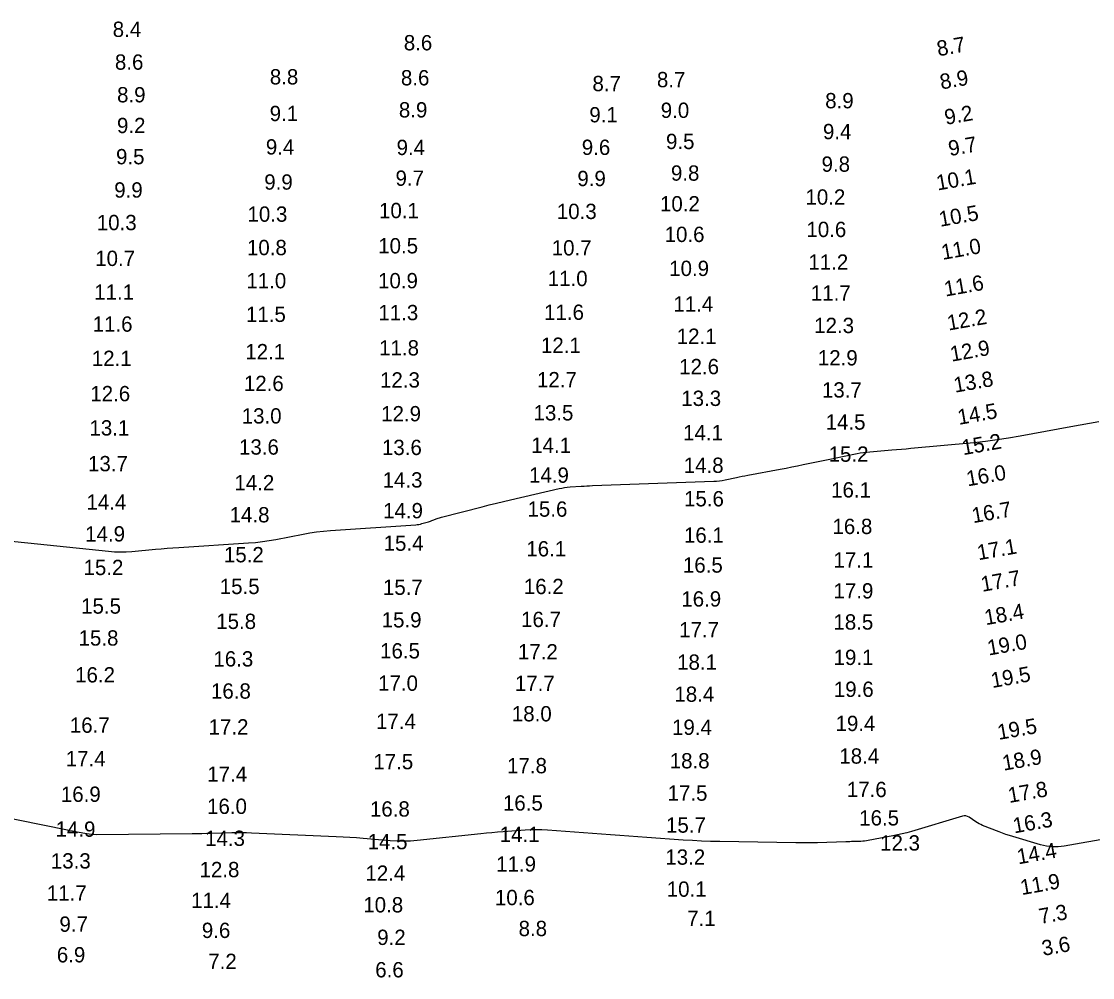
# Model space of a CAD drawing. Extents: x 988130 to 1132882, y 654656 to 841453.
# Drawn here: x 1035055.5 to 1035405.2, y 764478 to 764790.4 of the extents above; entities that cross this region are included whole.
import ezdxf

# ---------------------------------------------------------------- set-up
doc = ezdxf.new("R2010")
doc.units = 0
doc.layers.add('V-TOPO-MAJR', color=7, linetype='Continuous')
doc.layers.add('V-TOPO-SOUN', color=7, linetype='Continuous')

msp = doc.modelspace()

# ---------------------------------------------------------------- linework, layer by layer
at = {"layer": 'V-TOPO-MAJR'}
for points in [[(1035046.87, 764621.16), (1035083.92, 764617.31), (1035085.82, 764617.16), (1035087.73, 764617.1), (1035089.64, 764617.14), (1035091.55, 764617.26), (1035099.19, 764617.96), (1035101.1, 764618.13), (1035103.01, 764618.28), (1035104.92, 764618.42), (1035106.83, 764618.55), (1035129.64, 764620.01), (1035131.88, 764620.19), (1035134.12, 764620.44), (1035136.34, 764620.76), (1035138.56, 764621.16), (1035147.4, 764622.87), (1035149.62, 764623.26), (1035151.84, 764623.59), (1035154.08, 764623.85), (1035156.32, 764624.04), (1035184.21, 764625.97), (1035184.71, 764626.01), (1035185.2, 764626.09), (1035185.69, 764626.19), (1035186.18, 764626.31), (1035188.34, 764626.94), (1035188.7, 764627.05), (1035189.06, 764627.16), (1035189.42, 764627.29), (1035189.78, 764627.42), (1035191.21, 764627.96), (1035191.56, 764628.09), (1035191.92, 764628.21), (1035192.29, 764628.32), (1035192.65, 764628.42), (1035205.85, 764631.84), (1035208.18, 764632.44), (1035210.51, 764633.02), (1035212.84, 764633.58), (1035215.18, 764634.13), (1035230.97, 764637.77), (1035231.86, 764637.95), (1035232.76, 764638.11), (1035233.67, 764638.22), (1035234.58, 764638.3), (1035238.23, 764638.54), (1035239.14, 764638.6), (1035240.05, 764638.65), (1035240.96, 764638.69), (1035241.88, 764638.73), (1035281.47, 764640.17), (1035282.41, 764640.23), (1035283.35, 764640.32), (1035284.27, 764640.46), (1035285.2, 764640.63), (1035288.88, 764641.41), (1035289.8, 764641.6), (1035290.72, 764641.79), (1035291.65, 764641.97), (1035292.57, 764642.14), (1035303.21, 764644.11), (1035305.1, 764644.47), (1035306.98, 764644.83), (1035308.85, 764645.21), (1035310.73, 764645.6), (1035319.89, 764647.52), (1035320.93, 764647.74), (1035321.98, 764647.96), (1035323.02, 764648.17), (1035324.07, 764648.38), (1035328.26, 764649.21), (1035329.31, 764649.4), (1035330.36, 764649.56), (1035331.42, 764649.7), (1035332.48, 764649.8), (1035339.64, 764650.39), (1035341.19, 764650.51), (1035342.74, 764650.65), (1035344.29, 764650.79), (1035345.84, 764650.93), (1035366.35, 764652.86), (1035370.16, 764653.26), (1035373.97, 764653.75), (1035377.76, 764654.33), (1035381.54, 764654.99), (1035398.09, 764658.08), (1035401.13, 764658.64), (1035404.18, 764659.18), (1035407.22, 764659.7)], [(1035411.37, 764523.7), (1035395.85, 764520.98), (1035393.92, 764520.76), (1035392, 764520.75), (1035390.1, 764520.97), (1035388.2, 764521.42), (1035379.16, 764524.09), (1035378.02, 764524.44), (1035376.9, 764524.81), (1035375.79, 764525.21), (1035374.68, 764525.63), (1035369.25, 764527.77), (1035368.66, 764528.02), (1035368.1, 764528.3), (1035367.55, 764528.62), (1035367.01, 764528.96), (1035364.91, 764530.4), (1035364.38, 764530.69), (1035363.82, 764530.85), (1035363.24, 764530.87), (1035362.65, 764530.75), (1035346.06, 764525.8), (1035344.55, 764525.37), (1035343.03, 764524.98), (1035341.5, 764524.63), (1035339.97, 764524.31), (1035331.91, 764522.79), (1035331.31, 764522.69), (1035330.71, 764522.61), (1035330.11, 764522.56), (1035329.51, 764522.53), (1035327.08, 764522.47), (1035326.47, 764522.46), (1035325.87, 764522.44), (1035325.26, 764522.42), (1035324.65, 764522.4), (1035315.35, 764522.11), (1035313.59, 764522.06), (1035311.84, 764522.04), (1035310.09, 764522.04), (1035308.33, 764522.05), (1035283.43, 764522.45), (1035280.45, 764522.52), (1035277.48, 764522.63), (1035274.51, 764522.78), (1035271.54, 764522.97), (1035259.68, 764523.84), (1035256.71, 764524.06), (1035253.74, 764524.28), (1035250.78, 764524.49), (1035247.81, 764524.71), (1035227.21, 764526.21), (1035225.4, 764526.31), (1035223.58, 764526.34), (1035221.77, 764526.3), (1035219.95, 764526.2), (1035212.69, 764525.67), (1035210.88, 764525.53), (1035209.06, 764525.37), (1035207.25, 764525.21), (1035205.44, 764525.02), (1035184.69, 764522.84), (1035182.49, 764522.66), (1035180.29, 764522.59), (1035178.09, 764522.62), (1035175.89, 764522.75), (1035167.07, 764523.5), (1035164.87, 764523.68), (1035162.66, 764523.83), (1035160.45, 764523.96), (1035158.24, 764524.07), (1035130.58, 764525.27), (1035128.96, 764525.33), (1035127.34, 764525.35), (1035125.72, 764525.35), (1035124.1, 764525.31), (1035117.63, 764525.12), (1035116.01, 764525.08), (1035114.39, 764525.04), (1035112.77, 764525.01), (1035111.15, 764525), (1035079.92, 764524.72), (1035079.12, 764524.74), (1035078.33, 764524.79), (1035077.55, 764524.87), (1035076.76, 764525), (1035073.64, 764525.57), (1035072.86, 764525.72), (1035072.08, 764525.86), (1035071.3, 764526.02), (1035070.52, 764526.17), (1035030.68, 764534.23)]]:
    msp.add_lwpolyline(points, dxfattribs=at)

# ---------------------------------------------------------------- texts
at = {"layer": 'V-TOPO-SOUN'}
for s, rotation, p in [('8.4', 360, (1035085.25, 764785.28)), ('8.6', 360, (1035180.29, 764780.9)), ('8.7', 10, (1035354.78, 764778.94)), ('8.6', 360, (1035085.98, 764774.58)), ('8.8', 360, (1035136.55, 764769.76)), ('8.6', 360, (1035179.35, 764769.46)), ('8.7', 360, (1035241.88, 764767.57)), ('8.7', 360, (1035262.94, 764768.85)), ('8.9', 10, (1035355.78, 764768.1)), ('8.9', 360, (1035086.68, 764763.91)), ('8.9', 360, (1035317.87, 764761.97)), ('9.1', 360, (1035136.5, 764757.79)), ('8.9', 360, (1035178.69, 764758.98)), ('9.1', 360, (1035240.86, 764757.38)), ('9.0', 360, (1035264.18, 764758.83)), ('9.2', 10, (1035357.28, 764756.54)), ('9.2', 360, (1035086.65, 764753.87)), ('9.4', 360, (1035317.14, 764751.88)), ('9.4', 360, (1035135.26, 764746.87)), ('9.4', 360, (1035177.94, 764746.7)), ('9.6', 360, (1035238.41, 764746.74)), ('9.5', 360, (1035265.9, 764748.66)), ('9.7', 10, (1035358.54, 764746.34)), ('9.5', 360, (1035086.34, 764743.68)), ('9.8', 360, (1035316.69, 764741.25)), ('9.9', 360, (1035134.73, 764735.4)), ('9.7', 360, (1035177.59, 764736.66)), ('9.9', 360, (1035236.96, 764736.55)), ('9.8', 360, (1035267.51, 764738.33)), ('10.1 ', 10, (1035354.6, 764735.11)), ('9.9', 360, (1035085.75, 764732.8)), ('10.2 ', 360, (1035263.93, 764728.3)), ('10.2 ', 360, (1035311.43, 764730.5)), ('10.3 ', 360, (1035129.26, 764724.92)), ('10.1 ', 360, (1035172.2, 764726.09)), ('10.3 ', 360, (1035230.26, 764725.81)), ('10.5 ', 10, (1035355.45, 764723.26)), ('10.3 ', 360, (1035080.06, 764722.17)), ('10.6 ', 360, (1035265.45, 764718.3)), ('10.6 ', 360, (1035311.74, 764719.92)), ('10.8 ', 360, (1035129.08, 764714)), ('10.5 ', 360, (1035171.94, 764714.58)), ('11.0 ', 10, (1035356.23, 764712.45)), ('10.7 ', 360, (1035079.54, 764710.47)), ('10.7 ', 360, (1035228.59, 764713.9)), ('10.9 ', 360, (1035266.94, 764707.2)), ('11.2 ', 360, (1035312.38, 764709.25)), ('11.0 ', 360, (1035227.29, 764703.89)), ('11.0 ', 360, (1035128.89, 764703.17)), ('10.9 ', 360, (1035171.89, 764703.18)), ('11.6 ', 10, (1035357.15, 764700.47)), ('11.1 ', 360, (1035079.21, 764699.43)), ('11.7 ', 360, (1035313.19, 764699.15)), ('11.4 ', 360, (1035268.31, 764695.57)), ('11.5 ', 360, (1035128.76, 764692.19)), ('11.3 ', 360, (1035171.99, 764692.76)), ('11.6 ', 360, (1035226.1, 764692.87)), ('12.2 ', 10, (1035358.14, 764689.36)), ('11.6 ', 360, (1035078.71, 764689.01)), ('12.3 ', 360, (1035314.28, 764688.56)), ('12.1 ', 360, (1035269.4, 764685.03)), ('12.1 ', 360, (1035128.54, 764679.99)), ('11.8 ', 360, (1035172.24, 764681.24)), ('12.1 ', 360, (1035225.07, 764682.09)), ('12.9 ', 10, (1035359.12, 764679.2)), ('12.1 ', 360, (1035078.42, 764677.81)), ('12.9 ', 360, (1035315.47, 764677.98)), ('12.6 ', 360, (1035270.2, 764675.11)), ('12.6 ', 360, (1035128.08, 764669.63)), ('12.3 ', 360, (1035172.54, 764670.76)), ('12.7 ', 360, (1035223.78, 764670.84)), ('13.8 ', 10, (1035360.26, 764669.07)), ('12.6 ', 360, (1035077.94, 764666.29)), ('13.7 ', 360, (1035316.81, 764667.49)), ('13.3 ', 360, (1035270.88, 764664.75)), ('13.0 ', 360, (1035127.37, 764659.01)), ('12.9 ', 360, (1035172.9, 764659.73)), ('13.5 ', 360, (1035222.65, 764660.02)), ('14.5 ', 10, (1035361.55, 764658.57)), ('13.1 ', 360, (1035077.66, 764655.1)), ('14.5 ', 360, (1035318.02, 764657.01)), ('14.1 ', 360, (1035271.48, 764653.53)), ('13.6 ', 360, (1035126.49, 764648.85)), ('13.6 ', 360, (1035173.16, 764648.72)), ('14.1 ', 360, (1035221.89, 764649.43)), ('15.2 ', 10, (1035362.92, 764648.66)), ('15.2 ', 360, (1035318.99, 764646.53)), ('13.7 ', 360, (1035077.19, 764643.42)), ('14.8 ', 360, (1035271.69, 764642.89)), ('16.0 ', 10, (1035364.41, 764638.47)), ('14.2 ', 360, (1035124.99, 764637.19)), ('14.3 ', 360, (1035173.38, 764638.1)), ('14.9 ', 360, (1035221.18, 764639.67)), ('16.1 ', 360, (1035319.81, 764634.85)), ('14.4 ', 360, (1035076.69, 764630.86)), ('15.6 ', 360, (1035271.78, 764631.95)), ('14.8 ', 360, (1035123.43, 764626.72)), ('14.9 ', 360, (1035173.54, 764628.06)), ('15.6 ', 360, (1035220.69, 764628.58)), ('16.7 ', 10, (1035366.19, 764626.46)), ('14.9 ', 360, (1035076.27, 764620.47)), ('16.1 ', 360, (1035271.76, 764620.06)), ('16.8 ', 360, (1035320.25, 764622.92)), ('15.4 ', 360, (1035173.7, 764617.44)), ('17.1 ', 10, (1035367.91, 764614.35)), ('15.2 ', 360, (1035121.56, 764613.68)), ('16.1 ', 360, (1035220.29, 764615.61)), ('15.2 ', 360, (1035075.73, 764609.51)), ('16.5 ', 360, (1035271.42, 764610.31)), ('17.1 ', 360, (1035320.58, 764611.97)), ('17.7 ', 10, (1035369.14, 764604.03)), ('15.5 ', 360, (1035120.21, 764603.31)), ('15.7 ', 360, (1035173.48, 764603.06)), ('16.2 ', 360, (1035219.49, 764603.29)), ('16.9 ', 360, (1035270.9, 764599.23)), ('17.9 ', 360, (1035320.59, 764601.87)), ('15.5 ', 360, (1035074.95, 764596.91)), ('18.4 ', 10, (1035370.3, 764593.13)), ('15.8 ', 360, (1035119.05, 764591.91)), ('15.9 ', 360, (1035173.07, 764592.4)), ('16.7 ', 360, (1035218.58, 764592.54)), ('18.5 ', 360, (1035320.56, 764591.7)), ('17.7 ', 360, (1035270.19, 764589.17)), ('15.8 ', 360, (1035074.11, 764586.48)), ('19.0 ', 10, (1035371.25, 764583.22)), ('16.5 ', 360, (1035172.55, 764582.28)), ('17.2 ', 360, (1035217.55, 764581.98)), ('16.3 ', 360, (1035118.13, 764579.65)), ('18.1 ', 360, (1035269.53, 764578.58)), ('19.1 ', 360, (1035320.61, 764580.15)), ('16.2 ', 360, (1035072.98, 764574.44)), ('19.5 ', 10, (1035372.42, 764572.61)), ('17.0 ', 360, (1035171.9, 764571.72)), ('17.7 ', 360, (1035216.56, 764571.66)), ('16.8 ', 360, (1035117.34, 764569.15)), ('18.4 ', 360, (1035268.64, 764568.12)), ('19.6 ', 360, (1035320.69, 764569.72)), ('18.0 ', 360, (1035215.57, 764561.73)), ('16.7 ', 360, (1035071.26, 764558)), ('17.2 ', 360, (1035116.56, 764557.44)), ('17.4 ', 360, (1035171.23, 764559.26)), ('19.4 ', 360, (1035267.87, 764557.32)), ('19.4 ', 360, (1035321.25, 764558.57)), ('19.5 ', 10, (1035374.53, 764555.67)), ('17.4 ', 360, (1035069.92, 764547.06)), ('18.8 ', 360, (1035267.12, 764546.37)), ('18.4 ', 360, (1035322.48, 764547.92)), ('18.9 ', 10, (1035376.13, 764545.61)), ('17.5 ', 360, (1035170.36, 764546.09)), ('17.8 ', 360, (1035214.01, 764544.77)), ('17.4 ', 360, (1035116.12, 764541.99)), ('17.5 ', 360, (1035266.41, 764535.81)), ('17.6 ', 360, (1035324.94, 764536.99)), ('17.8 ', 10, (1035377.99, 764535.07)), ('16.9 ', 360, (1035068.33, 764535.44)), ('16.5 ', 360, (1035212.66, 764532.59)), ('16.0 ', 360, (1035116.06, 764531.5)), ('16.8 ', 360, (1035169.24, 764530.63)), ('15.7 ', 360, (1035265.9, 764525.37)), ('16.5 ', 360, (1035328.97, 764527.72)), ('16.3 ', 10, (1035379.6, 764525.14)), ('14.9 ', 360, (1035066.6, 764524.04)), ('14.1 ', 360, (1035211.59, 764522.32)), ('14.3 ', 360, (1035115.43, 764521.05)), ('14.5 ', 360, (1035168.49, 764519.96)), ('12.3 ', 360, (1035335.8, 764519.54)), ('13.2 ', 360, (1035265.68, 764514.91)), ('14.4 ', 10, (1035380.94, 764515.02)), ('13.3 ', 360, (1035065.06, 764513.67)), ('11.9 ', 360, (1035210.45, 764512.65)), ('12.8 ', 360, (1035113.61, 764510.84)), ('12.4 ', 360, (1035167.75, 764509.66)), ('10.1 ', 360, (1035266.14, 764504.45)), ('11.9 ', 10, (1035382.03, 764504.98)), ('11.7 ', 360, (1035063.74, 764503.13)), ('11.4 ', 360, (1035110.87, 764500.76)), ('10.6 ', 360, (1035210.04, 764501.7)), ('10.8 ', 360, (1035167.07, 764499.33)), ('7.1', 360, (1035272.8, 764494.86)), ('7.3', 10, (1035388.1, 764495.54)), ('9.7', 360, (1035067.86, 764493.01)), ('9.6', 360, (1035114.36, 764490.98)), ('8.8', 360, (1035217.77, 764491.59)), ('9.2', 360, (1035171.61, 764488.7)), ('3.6', 10, (1035389.03, 764485.12)), ('6.9', 360, (1035067.01, 764483.01)), ('7.2', 360, (1035116.45, 764480.85)), ('6.6', 360, (1035170.97, 764478.12))]:
    msp.add_text(s, height=5, rotation=rotation, dxfattribs=at).set_placement(p)

doc.saveas('drawing.dxf')
